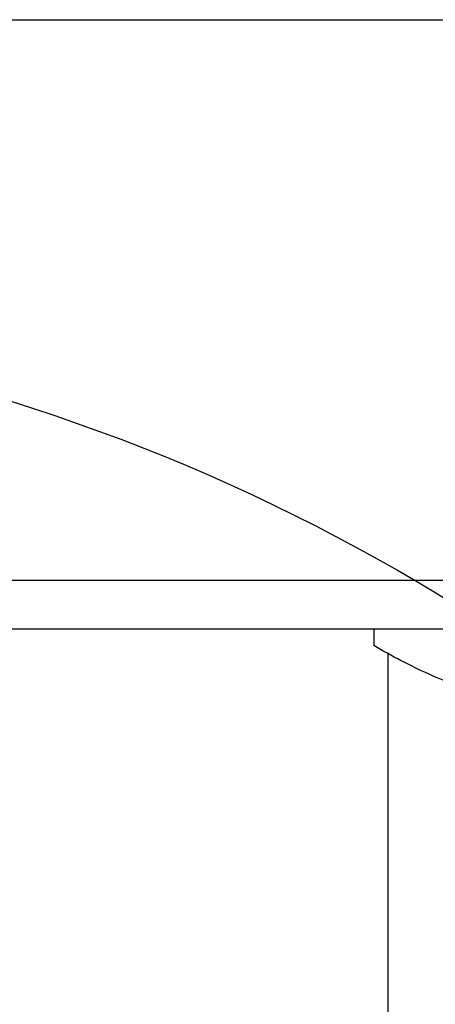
# Model space of a CAD drawing. Header units: millimetres. Extents: x 1117 to 38156, y -1945 to 7303.
# Tile 580 of 656: x 20145 to 20160, y 2594 to 2629. Entities that reach past the tile are written whole.
import ezdxf

# ---------------------------------------------------------------- set-up
doc = ezdxf.new("R2010")
doc.units = ezdxf.units.MM

msp = doc.modelspace()

# ---------------------------------------------------------------- linework, layer by layer
at = {"color": 7, "linetype": 'Continuous'}
for p, q in [((20014.848, 2628.903), (20303.148, 2628.903)), ((20080.848, 2608.903), (20190.848, 2608.903)), ((20080.848, 2607.171), (20190.848, 2607.171)), ((20157.848, 2607.171), (20157.848, 2606.572)), ((20158.348, 2606.295), (20158.348, 2568.508))]:
    msp.add_line(p, q, dxfattribs=at)
msp.add_circle((20124.348, 2549.403), 69, dxfattribs=at)
msp.add_open_spline([(20161.848, 2604.798), (20161.505, 2604.897), (20160.822, 2605.124), (20159.816, 2605.541), (20158.822, 2606.026), (20158.171, 2606.385), (20157.848, 2606.572)], degree=3, knots=[0, 0, 0, 0, 0.243562, 0.492001, 0.744457, 1, 1, 1, 1], dxfattribs=at)

doc.saveas('drawing.dxf')
